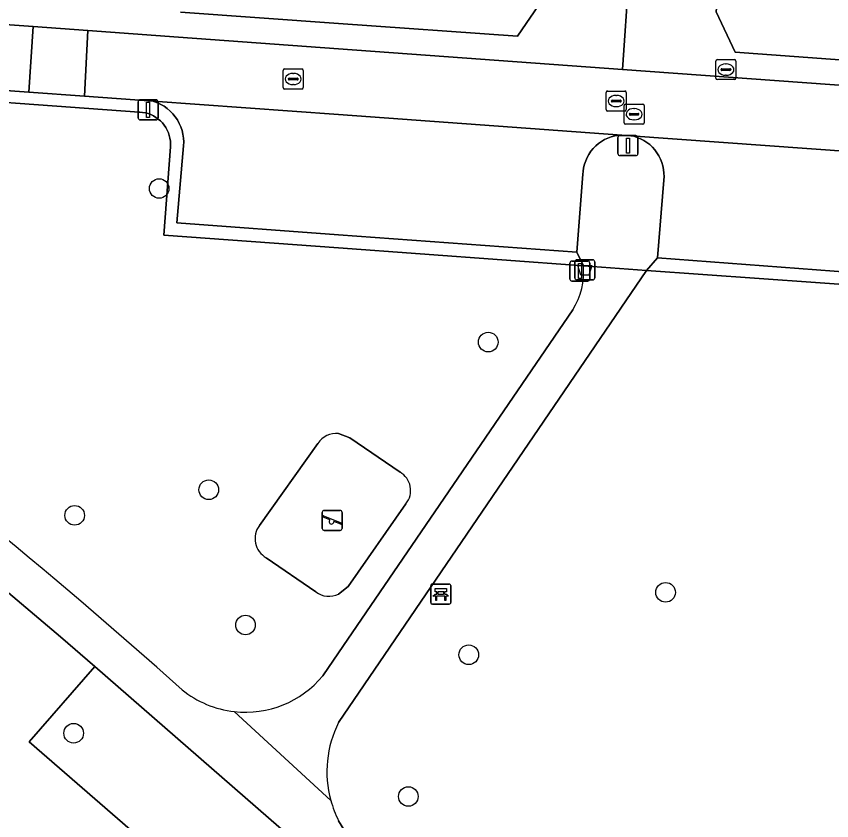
# Model space of a CAD drawing. Extents: x 160304 to 160955, y 383684 to 384161.
# Drawn here: x 160483.95 to 160524.56, y 383882.26 to 383922.31 of the extents above; entities that cross this region are included whole.
import ezdxf

# ---------------------------------------------------------------- set-up
doc = ezdxf.new("R2010")
doc.units = 0
for name, color, linetype in [('IMGEO_Afvalbak', 7, 'Continuous'), ('IMGEO_Bank', 7, 'Continuous'), ('IMGEO_Boom', 7, 'Continuous'), ('IMGEO_Brandkraan', 7, 'Continuous'), ('IMGEO_Erf', 7, 'Continuous'), ('IMGEO_Groenvoorziening', 7, 'Continuous'), ('IMGEO_Kolk', 7, 'Continuous'), ('IMGEO_Lichtmast', 7, 'Continuous'), ('IMGEO_Parkeervlak_open', 7, 'Continuous'), ('IMGEO_Rijbaan_lokaal_open', 7, 'Continuous'), ('IMGEO_Rioolput', 7, 'Continuous'), ('IMGEO_Speelvoorziening', 7, 'Continuous'), ('IMGEO_Terreindeel_open', 7, 'Continuous'), ('IMGEO_Verkeersbordpaal', 7, 'Continuous'), ('IMGEO_Voetpad_halfverhard', 7, 'Continuous'), ('IMGEO_Voetpad_open', 7, 'Continuous')]:
    doc.layers.add(name, color=color, linetype=linetype)

msp = doc.modelspace()

# ---------------------------------------------------------------- linework, layer by layer
at = {"layer": 'IMGEO_Afvalbak'}
for p, q in [((160511.767, 383909.288), (160511.767, 383910.088)), ((160511.767, 383910.088), (160511.767, 383909.288)), ((160511.867, 383910.188), (160512.657, 383910.188)), ((160512.657, 383910.188), (160511.867, 383910.188)), ((160512.757, 383910.088), (160512.757, 383909.288)), ((160512.757, 383909.288), (160512.757, 383910.088)), ((160512.657, 383909.188), (160511.867, 383909.188)), ((160511.867, 383909.188), (160512.657, 383909.188))]:
    msp.add_line(p, q, dxfattribs=at)
msp.add_lwpolyline([(160511.91, 383909.902), (160512.614, 383909.902), (160512.465, 383909.432), (160512.059, 383909.432), (160511.91, 383909.902)], dxfattribs=at)
for centre, start, end in [((160511.867, 383910.088), 90, 180), ((160511.867, 383910.088), 90, 180), ((160512.657, 383910.088), 0, 90), ((160512.657, 383910.088), 360, 90), ((160511.867, 383909.288), 180, 270), ((160511.867, 383909.288), 180, 270), ((160512.657, 383909.288), 270, 0), ((160512.657, 383909.288), 270, 0)]:
    msp.add_arc(centre, 0.1, start, end, dxfattribs=at)
at = {"layer": 'IMGEO_Bank'}
for p, q in [((160504.587, 383893.119), (160504.587, 383893.96)), ((160504.587, 383893.96), (160504.587, 383893.119)), ((160504.662, 383894.044), (160505.503, 383894.044)), ((160505.503, 383894.044), (160504.662, 383894.044)), ((160505.587, 383893.969), (160505.587, 383893.128)), ((160505.587, 383893.128), (160505.587, 383893.969)), ((160505.284, 383893.442), (160504.891, 383893.442)), ((160504.896, 383893.55), (160504.896, 383893.656)), ((160504.94, 383893.656), (160504.94, 383893.55)), ((160505.228, 383893.662), (160504.946, 383893.662)), ((160504.946, 383893.544), (160505.228, 383893.544)), ((160505.234, 383893.55), (160505.234, 383893.656)), ((160505.278, 383893.656), (160505.278, 383893.55)), ((160505.512, 383893.044), (160504.671, 383893.044)), ((160504.671, 383893.044), (160505.512, 383893.044))]:
    msp.add_line(p, q, dxfattribs=at)
for points in [[(160504.834, 383893.442), (160504.692, 383893.442), (160504.804, 383893.544), (160504.89, 383893.544)], [(160504.89, 383893.662), (160504.804, 383893.662), (160504.804, 383893.823), (160505.367, 383893.823), (160505.367, 383893.662), (160505.284, 383893.662)], [(160504.884, 383893.435), (160504.884, 383893.228), (160504.841, 383893.228), (160504.841, 383893.435)], [(160505.284, 383893.544), (160505.367, 383893.544), (160505.479, 383893.442), (160505.34, 383893.442)], [(160505.334, 383893.435), (160505.334, 383893.228), (160505.29, 383893.228), (160505.29, 383893.435)]]:
    msp.add_lwpolyline(points, dxfattribs=at)
for centre, radius, start, end in [((160504.665, 383893.966), 0.0779, 92.4484, 184.2845), ((160504.665, 383893.966), 0.0779, 92.4484, 184.2845), ((160505.509, 383893.966), 0.0779, 2.4484, 94.2845), ((160505.509, 383893.966), 0.0779, 2.4484, 94.2845), ((160504.834, 383893.435), 0.00671, 2.8957, 87.1043), ((160504.891, 383893.435), 0.00671, 92.8957, 177.1043), ((160504.889, 383893.655), 0.00671, 2.8957, 87.1043), ((160504.889, 383893.551), 0.00671, 272.8957, 357.1043), ((160504.946, 383893.655), 0.00671, 92.8957, 177.1043), ((160504.946, 383893.551), 0.00671, 182.8957, 267.1043), ((160505.228, 383893.655), 0.00671, 2.8957, 87.1043), ((160505.228, 383893.551), 0.00671, 272.8957, 357.1043), ((160505.285, 383893.655), 0.00671, 92.8957, 177.1043), ((160505.285, 383893.551), 0.00671, 182.8957, 267.1043), ((160505.283, 383893.435), 0.00671, 2.8957, 87.1043), ((160505.34, 383893.435), 0.00671, 92.8957, 177.1043), ((160504.665, 383893.122), 0.0779, 182.4484, 274.2845), ((160504.665, 383893.122), 0.0779, 182.4484, 274.2845), ((160505.509, 383893.122), 0.0779, 272.4484, 4.2845), ((160505.509, 383893.122), 0.0779, 272.4484, 4.2845)]:
    msp.add_arc(centre, radius, start, end, dxfattribs=at)
at = {"layer": 'IMGEO_Boom'}
for centre in [(160491.062, 383913.74), (160507.452, 383906.089), (160493.532, 383898.735), (160486.851, 383897.462), (160516.286, 383893.628), (160495.362, 383892.002), (160506.485, 383890.52), (160486.801, 383886.613), (160503.475, 383883.462)]:
    msp.add_circle(centre, 0.489, dxfattribs=at)
at = {"layer": 'IMGEO_Brandkraan'}
for p, q in [((160518.791, 383919.235), (160518.791, 383920.087)), ((160518.866, 383920.161), (160519.718, 383920.161)), ((160519.279, 383919.941), (160519.304, 383919.941)), ((160519.792, 383920.087), (160519.792, 383919.235)), ((160519.05, 383919.655), (160519.05, 383919.667)), ((160519.488, 383919.618), (160519.09, 383919.618)), ((160519.093, 383919.704), (160519.491, 383919.704)), ((160519.534, 383919.667), (160519.534, 383919.655)), ((160519.718, 383919.161), (160518.866, 383919.161)), ((160519.302, 383919.381), (160519.277, 383919.381))]:
    msp.add_line(p, q, dxfattribs=at)
for points in [[(160518.791, 383919.235), (160518.791, 383920.087)], [(160518.866, 383920.161), (160519.718, 383920.161)], [(160519.792, 383920.087), (160519.792, 383919.235)], [(160519.718, 383919.161), (160518.866, 383919.161)]]:
    msp.add_lwpolyline(points, dxfattribs=at)
for centre, radius, start, end in [((160518.868, 383920.085), 0.0765, 91.552, 178.448), ((160518.868, 383920.085), 0.0765, 91.552, 178.448), ((160519.716, 383920.085), 0.0765, 1.552, 88.448), ((160519.716, 383920.085), 0.0765, 1.552, 88.448), ((160519.09, 383919.664), 0.0403, 85.8775, 175.7526), ((160519.087, 383919.654), 0.0366, 178.938, 274.7102), ((160519.491, 383919.661), 0.043, 264.8664, 352.4533), ((160519.495, 383919.666), 0.0386, 1.7309, 96.639), ((160518.868, 383919.237), 0.0765, 181.552, 268.448), ((160518.868, 383919.237), 0.0765, 181.552, 268.448), ((160519.716, 383919.237), 0.0765, 271.552, 358.448), ((160519.716, 383919.237), 0.0765, 271.552, 358.448)]:
    msp.add_arc(centre, radius, start, end, dxfattribs=at)
for centre, major_axis, ratio, start_param, end_param in [((160519.278, 383919.661), (-0.387, 0.002), 0.722429, 4.712389, 7.853982), ((160519.303, 383919.661), (-0.39, 0.002), 0.717154, 1.570796, 4.712389)]:
    msp.add_ellipse(centre, major_axis=major_axis, ratio=ratio, start_param=start_param, end_param=end_param, dxfattribs=at)
at = {"layer": 'IMGEO_Erf'}
for points in [[(160524.883, 383925.122), (160519.059, 383925.551), (160518.927, 383923.923), (160518.814, 383922.53), (160519.759, 383920.534), (160564.54, 383917.241)], [(160492.124, 383922.525), (160500, 383921.959), (160508.919, 383921.318), (160510.17, 383923.18)]]:
    msp.add_lwpolyline(points, dxfattribs=at)
at = {"layer": 'IMGEO_Groenvoorziening'}
for points in [[(160491.463, 383916.648), (160491.394, 383916.773), (160491.314, 383916.892), (160491.224, 383917.004), (160491.125, 383917.107), (160491.016, 383917.2), (160490.9, 383917.284), (160490.776, 383917.357), (160490.647, 383917.418), (160490.513, 383917.468), (160490.374, 383917.506), (160490.233, 383917.531), (160490.091, 383917.543), (160490.065, 383917.544), (160477.284, 383918.474)], [(160509.235, 383862.067), (160512.051, 383860.483), (160508.328, 383865.59), (160503.697, 383869.604), (160484.582, 383886.176), (160487.856, 383889.936), (160486.155, 383891.417), (160480.826, 383895.891), (160475.38, 383900.223), (160468.415, 383905.426), (160454.463, 383916.72)], [(160512.194, 383909.893), (160500, 383910.777), (160491.289, 383911.408), (160491.621, 383915.813), (160491.626, 383915.956), (160491.619, 383916.099), (160491.598, 383916.241), (160491.565, 383916.38), (160491.52, 383916.516), (160491.463, 383916.648)], [(160534.978, 383908.258), (160515.342, 383909.655), (160500, 383887.146)], [(160499.212, 383889.469), (160500, 383890.622), (160511.666, 383907.699)], [(160500, 383901.541), (160500.562, 383901.319), (160503.06, 383899.616)], [(160496.053, 383896.958), (160498.969, 383901.046)], [(160503.356, 383898.043), (160500.475, 383893.923), (160500, 383893.532)], [(160498.862, 383893.646), (160496.392, 383895.355)], [(160534.801, 383849.056), (160500, 383879.361), (160487.856, 383889.936), (160484.582, 383886.176), (160503.697, 383869.604), (160508.328, 383865.59), (160512.051, 383860.483), (160527.152, 383851.99)], [(160500, 383882.257), (160500.393, 383881.602), (160535.063, 383851.391)]]:
    msp.add_lwpolyline(points, dxfattribs=at)
for centre, radius, start, end in [((160508.639, 383909.588), 3.568, 328.0319, 4.9055), ((160310.657, 383686.194), 272.028, 48.13529, 53.78561), ((160499.894, 383900.441), 1.105, 84.4866, 146.8063), ((160502.535, 383898.703), 1.053, 321.2186, 60.0955), ((160496.925, 383896.305), 1.089, 143.1589, 240.7229), ((160499.531, 383894.586), 1.153, 234.5569, 294.002), ((160495.36, 383892.663), 5.004, 263.6229, 320.3336), ((160495.361, 383892.67), 5.011, 230.9223, 263.6193), ((160504.823, 383884.702), 5.407, 153.1248, 195.3545), ((160504.845, 383884.709), 5.43, 195.3674, 206.844)]:
    msp.add_arc(centre, radius, start, end, dxfattribs=at)
at = {"layer": 'IMGEO_Kolk'}
for p, q in [((160497.237, 383918.766), (160497.237, 383919.618)), ((160497.312, 383919.692), (160498.164, 383919.692)), ((160497.725, 383919.472), (160497.75, 383919.472)), ((160498.238, 383919.618), (160498.238, 383918.766)), ((160497.496, 383919.186), (160497.496, 383919.198)), ((160497.934, 383919.149), (160497.536, 383919.149)), ((160497.539, 383919.235), (160497.937, 383919.235)), ((160497.98, 383919.198), (160497.98, 383919.186)), ((160498.164, 383918.692), (160497.312, 383918.692)), ((160497.748, 383918.912), (160497.723, 383918.912)), ((160513.327, 383917.669), (160513.327, 383918.521)), ((160513.402, 383918.595), (160514.254, 383918.595)), ((160513.815, 383918.375), (160513.84, 383918.375)), ((160514.328, 383918.521), (160514.328, 383917.669)), ((160513.586, 383918.089), (160513.586, 383918.101)), ((160514.024, 383918.052), (160513.626, 383918.052)), ((160513.629, 383918.138), (160514.027, 383918.138)), ((160513.838, 383917.815), (160513.813, 383917.815)), ((160514.07, 383918.101), (160514.07, 383918.089)), ((160514.254, 383917.595), (160513.402, 383917.595))]:
    msp.add_line(p, q, dxfattribs=at)
for points in [[(160497.237, 383918.766), (160497.237, 383919.618)], [(160497.312, 383919.692), (160498.164, 383919.692)], [(160498.238, 383919.618), (160498.238, 383918.766)], [(160498.164, 383918.692), (160497.312, 383918.692)], [(160513.327, 383917.669), (160513.327, 383918.521)], [(160513.402, 383918.595), (160514.254, 383918.595)], [(160514.328, 383918.521), (160514.328, 383917.669)], [(160514.254, 383917.595), (160513.402, 383917.595)]]:
    msp.add_lwpolyline(points, dxfattribs=at)
for centre, radius, start, end in [((160497.314, 383919.616), 0.0765, 91.552, 178.448), ((160497.314, 383919.616), 0.0765, 91.552, 178.448), ((160498.162, 383919.616), 0.0765, 1.552, 88.448), ((160498.162, 383919.616), 0.0765, 1.552, 88.448), ((160497.536, 383919.195), 0.0403, 85.8775, 175.7526), ((160497.533, 383919.185), 0.0366, 178.938, 274.7102), ((160497.937, 383919.192), 0.043, 264.8664, 352.4533), ((160497.941, 383919.197), 0.0386, 1.7309, 96.639), ((160497.314, 383918.768), 0.0765, 181.552, 268.448), ((160497.314, 383918.768), 0.0765, 181.552, 268.448), ((160498.162, 383918.768), 0.0765, 271.552, 358.448), ((160498.162, 383918.768), 0.0765, 271.552, 358.448), ((160513.404, 383918.519), 0.0765, 91.552, 178.448), ((160513.404, 383918.519), 0.0765, 91.552, 178.448), ((160514.252, 383918.519), 0.0765, 1.552, 88.448), ((160514.252, 383918.519), 0.0765, 1.552, 88.448), ((160513.626, 383918.098), 0.0403, 85.8775, 175.7526), ((160513.623, 383918.088), 0.0366, 178.938, 274.7102), ((160514.027, 383918.095), 0.043, 264.8664, 352.4533), ((160514.031, 383918.1), 0.0386, 1.7309, 96.639), ((160513.404, 383917.671), 0.0765, 181.552, 268.448), ((160513.404, 383917.671), 0.0765, 181.552, 268.448), ((160514.252, 383917.671), 0.0765, 271.552, 358.448), ((160514.252, 383917.671), 0.0765, 271.552, 358.448)]:
    msp.add_arc(centre, radius, start, end, dxfattribs=at)
for centre, major_axis, ratio, start_param, end_param in [((160497.724, 383919.192), (-0.387, 0.002), 0.722429, 4.712389, 7.853982), ((160497.749, 383919.192), (-0.39, 0.002), 0.717154, 1.570796, 4.712389), ((160513.814, 383918.095), (-0.387, 0.002), 0.722429, 4.712389, 7.853982), ((160513.839, 383918.095), (-0.39, 0.002), 0.717154, 1.570796, 4.712389)]:
    msp.add_ellipse(centre, major_axis=major_axis, ratio=ratio, start_param=start_param, end_param=end_param, dxfattribs=at)
at = {"layer": 'IMGEO_Lichtmast'}
for p, q in [((160490.015, 383917.257), (160490.015, 383918.057)), ((160490.015, 383918.057), (160490.015, 383917.257)), ((160490.115, 383918.157), (160490.905, 383918.157)), ((160490.905, 383918.157), (160490.115, 383918.157)), ((160491.005, 383918.057), (160491.005, 383917.257)), ((160491.005, 383917.257), (160491.005, 383918.057)), ((160490.905, 383917.157), (160490.115, 383917.157)), ((160490.115, 383917.157), (160490.905, 383917.157)), ((160513.916, 383915.478), (160513.916, 383916.278)), ((160513.916, 383916.278), (160513.916, 383915.478)), ((160514.016, 383916.378), (160514.806, 383916.378)), ((160514.806, 383916.378), (160514.016, 383916.378)), ((160514.906, 383916.278), (160514.906, 383915.478)), ((160514.906, 383915.478), (160514.906, 383916.278)), ((160514.806, 383915.378), (160514.016, 383915.378)), ((160514.016, 383915.378), (160514.806, 383915.378))]:
    msp.add_line(p, q, dxfattribs=at)
for points in [[(160490.435, 383918.032), (160490.585, 383918.032), (160490.585, 383917.282), (160490.435, 383917.282), (160490.435, 383918.032)], [(160514.336, 383916.253), (160514.486, 383916.253), (160514.486, 383915.503), (160514.336, 383915.503), (160514.336, 383916.253)]]:
    msp.add_lwpolyline(points, dxfattribs=at)
for centre, start, end in [((160490.115, 383918.057), 90, 180), ((160490.115, 383918.057), 90, 180), ((160490.905, 383918.057), 0, 90), ((160490.905, 383918.057), 360, 90), ((160490.115, 383917.257), 180, 270), ((160490.115, 383917.257), 180, 270), ((160490.905, 383917.257), 270, 0), ((160490.905, 383917.257), 270, 0), ((160514.016, 383916.278), 90, 180), ((160514.016, 383916.278), 90, 180), ((160514.806, 383916.278), 0, 90), ((160514.806, 383916.278), 360, 90), ((160514.016, 383915.478), 180, 270), ((160514.016, 383915.478), 180, 270), ((160514.806, 383915.478), 270, 0), ((160514.806, 383915.478), 270, 0)]:
    msp.add_arc(centre, 0.1, start, end, dxfattribs=at)
at = {"layer": 'IMGEO_Parkeervlak_open'}
msp.add_lwpolyline([(160514.116, 383916.402), (160500, 383917.422), (160490.759, 383918.089), (160490.793, 383918.078), (160490.973, 383918.012), (160491.146, 383917.931), (160491.311, 383917.834), (160491.467, 383917.722), (160491.612, 383917.597), (160491.745, 383917.46), (160491.866, 383917.311), (160491.973, 383917.153), (160492.065, 383916.985), (160492.142, 383916.81), (160492.203, 383916.628), (160492.247, 383916.442), (160492.275, 383916.252), (160492.285, 383916.061), (160492.279, 383915.87), (160491.944, 383912.024), (160500, 383911.437), (160511.862, 383910.573), (160512.171, 383914.457), (160512.181, 383914.593), (160512.207, 383914.772), (160512.25, 383914.947), (160512.308, 383915.118), (160512.381, 383915.283), (160512.468, 383915.441), (160512.57, 383915.591), (160512.684, 383915.73), (160512.81, 383915.86), (160512.947, 383915.977), (160513.095, 383916.081), (160513.251, 383916.172), (160513.414, 383916.249), (160513.584, 383916.311), (160513.758, 383916.357), (160513.936, 383916.387)], close=True, dxfattribs=at)
msp.add_lwpolyline([(160536.933, 383914.754), (160514.553, 383916.371), (160514.701, 383916.338), (160514.874, 383916.285), (160515.041, 383916.216), (160515.201, 383916.133), (160515.353, 383916.035), (160515.496, 383915.925), (160515.628, 383915.802), (160515.749, 383915.668), (160515.858, 383915.523), (160515.953, 383915.37), (160516.034, 383915.209), (160516.1, 383915.041), (160516.151, 383914.867), (160516.186, 383914.69), (160516.206, 383914.511), (160516.209, 383914.33), (160516.196, 383914.15), (160515.887, 383910.291), (160534.37, 383908.892)], dxfattribs=at)
at = {"layer": 'IMGEO_Rijbaan_lokaal_open'}
msp.add_lwpolyline([(160476.968, 383919.085), (160484.577, 383918.536), (160484.792, 383921.801), (160477.817, 383922.307), (160475.762, 383922.669)], dxfattribs=at)
for points in [[(160484.792, 383921.801), (160484.577, 383918.536), (160487.335, 383918.336), (160487.513, 383921.604)], [(160514.136, 383919.672), (160500, 383920.698), (160492.03, 383921.276), (160487.513, 383921.604), (160487.335, 383918.336), (160490.759, 383918.089), (160500, 383917.422), (160514.116, 383916.402), (160514.553, 383916.371), (160536.933, 383914.754), (160544.892, 383914.18), (160545.126, 383917.424)]]:
    msp.add_lwpolyline(points, close=True, dxfattribs=at)
at = {"layer": 'IMGEO_Rioolput'}
for p, q in [((160514.22, 383917.014), (160514.22, 383917.866)), ((160514.295, 383917.94), (160515.147, 383917.94)), ((160515.221, 383917.866), (160515.221, 383917.014)), ((160514.479, 383917.434), (160514.479, 383917.446)), ((160514.917, 383917.397), (160514.519, 383917.397)), ((160514.522, 383917.483), (160514.92, 383917.483)), ((160514.708, 383917.72), (160514.733, 383917.72)), ((160514.963, 383917.446), (160514.963, 383917.434)), ((160514.731, 383917.16), (160514.706, 383917.16)), ((160515.147, 383916.94), (160514.295, 383916.94))]:
    msp.add_line(p, q, dxfattribs=at)
for points in [[(160514.22, 383917.014), (160514.22, 383917.866)], [(160514.295, 383917.94), (160515.147, 383917.94)], [(160515.221, 383917.866), (160515.221, 383917.014)], [(160515.147, 383916.94), (160514.295, 383916.94)]]:
    msp.add_lwpolyline(points, dxfattribs=at)
for centre, radius, start, end in [((160514.297, 383917.864), 0.0765, 91.552, 178.448), ((160514.297, 383917.864), 0.0765, 91.552, 178.448), ((160515.145, 383917.864), 0.0765, 1.552, 88.448), ((160515.145, 383917.864), 0.0765, 1.552, 88.448), ((160514.519, 383917.443), 0.0403, 85.8775, 175.7526), ((160514.516, 383917.433), 0.0366, 178.938, 274.7102), ((160514.92, 383917.44), 0.043, 264.8664, 352.4533), ((160514.924, 383917.445), 0.0386, 1.7309, 96.639), ((160514.297, 383917.016), 0.0765, 181.552, 268.448), ((160514.297, 383917.016), 0.0765, 181.552, 268.448), ((160515.145, 383917.016), 0.0765, 271.552, 358.448), ((160515.145, 383917.016), 0.0765, 271.552, 358.448)]:
    msp.add_arc(centre, radius, start, end, dxfattribs=at)
for centre, major_axis, ratio, start_param, end_param in [((160514.707, 383917.44), (-0.387, 0.002), 0.722429, 4.712389, 7.853982), ((160514.732, 383917.44), (-0.39, 0.002), 0.717154, 1.570796, 4.712389)]:
    msp.add_ellipse(centre, major_axis=major_axis, ratio=ratio, start_param=start_param, end_param=end_param, dxfattribs=at)
at = {"layer": 'IMGEO_Speelvoorziening'}
for p, q in [((160499.184, 383896.812), (160499.184, 383897.612)), ((160499.184, 383897.612), (160499.184, 383896.812)), ((160499.284, 383897.712), (160500.074, 383897.712)), ((160500.074, 383897.712), (160499.284, 383897.712)), ((160500.174, 383897.612), (160500.174, 383896.812)), ((160500.174, 383896.812), (160500.174, 383897.612)), ((160499.567, 383897.24), (160499.228, 383897.377)), ((160499.253, 383897.437), (160500.129, 383897.084)), ((160500.105, 383897.024), (160499.765, 383897.161)), ((160500.074, 383896.712), (160499.284, 383896.712)), ((160499.284, 383896.712), (160500.074, 383896.712))]:
    msp.add_line(p, q, dxfattribs=at)
for centre, radius, start, end in [((160499.284, 383897.612), 0.1, 90, 180), ((160499.284, 383897.612), 0.1, 90, 180), ((160500.074, 383897.612), 0.1, 0, 90), ((160500.074, 383897.612), 0.1, 360, 90), ((160499.241, 383897.407), 0.0327, 68.078, 248.078), ((160499.646, 383897.15), 0.12, 130.9928, 5.1632), ((160499.284, 383896.812), 0.1, 180, 270), ((160499.284, 383896.812), 0.1, 180, 270), ((160500.074, 383896.812), 0.1, 270, 0), ((160500.074, 383896.812), 0.1, 270, 0), ((160500.117, 383897.054), 0.0327, 248.078, 68.078)]:
    msp.add_arc(centre, radius, start, end, dxfattribs=at)
at = {"layer": 'IMGEO_Terreindeel_open'}
for points in [[(160503.06, 383899.616), (160500.562, 383901.319), (160500, 383901.541)], [(160498.969, 383901.046), (160496.053, 383896.958)], [(160500, 383893.532), (160500.475, 383893.923), (160503.356, 383898.043)], [(160496.392, 383895.355), (160498.862, 383893.646)]]:
    msp.add_lwpolyline(points, dxfattribs=at)
for centre, radius, start, end in [((160499.894, 383900.441), 1.105, 84.4866, 146.8063), ((160502.535, 383898.703), 1.053, 321.2186, 60.0955), ((160496.925, 383896.305), 1.089, 143.1589, 240.7229), ((160499.531, 383894.586), 1.153, 234.5569, 294.002)]:
    msp.add_arc(centre, radius, start, end, dxfattribs=at)
at = {"layer": 'IMGEO_Verkeersbordpaal'}
for p, q in [((160511.623, 383910.127), (160512.413, 383910.127)), ((160512.413, 383910.127), (160511.623, 383910.127)), ((160511.523, 383909.227), (160511.523, 383910.027)), ((160511.523, 383910.027), (160511.523, 383909.227)), ((160512.513, 383910.027), (160512.513, 383909.227)), ((160512.513, 383909.227), (160512.513, 383910.027)), ((160512.413, 383909.127), (160511.623, 383909.127)), ((160511.623, 383909.127), (160512.413, 383909.127))]:
    msp.add_line(p, q, dxfattribs=at)
msp.add_lwpolyline([(160511.943, 383910.002), (160512.093, 383910.002), (160512.093, 383909.252), (160511.943, 383909.252), (160511.943, 383910.002)], dxfattribs=at)
for centre, start, end in [((160511.623, 383910.027), 90, 180), ((160511.623, 383910.027), 90, 180), ((160512.413, 383910.027), 0, 90), ((160512.413, 383910.027), 360, 90), ((160511.623, 383909.227), 180, 270), ((160511.623, 383909.227), 180, 270), ((160512.413, 383909.227), 270, 0), ((160512.413, 383909.227), 270, 0)]:
    msp.add_arc(centre, 0.1, start, end, dxfattribs=at)
at = {"layer": 'IMGEO_Voetpad_halfverhard'}
for points in [[(160477.284, 383918.474), (160490.065, 383917.544), (160490.091, 383917.543), (160490.233, 383917.531), (160490.374, 383917.506), (160490.513, 383917.468), (160490.647, 383917.418), (160490.776, 383917.357), (160490.9, 383917.284), (160491.016, 383917.2), (160491.125, 383917.107), (160491.224, 383917.004), (160491.314, 383916.892), (160491.394, 383916.773), (160491.463, 383916.648), (160491.52, 383916.516), (160491.565, 383916.38), (160491.598, 383916.241), (160491.619, 383916.099), (160491.626, 383915.956), (160491.621, 383915.813), (160491.289, 383911.408), (160500, 383910.777), (160512.194, 383909.893), (160511.862, 383910.573), (160500, 383911.437), (160491.944, 383912.024), (160492.279, 383915.87), (160492.285, 383916.061), (160492.275, 383916.252), (160492.247, 383916.442), (160492.203, 383916.628), (160492.142, 383916.81), (160492.065, 383916.985), (160491.973, 383917.153), (160491.866, 383917.311), (160491.745, 383917.46), (160491.612, 383917.597), (160491.467, 383917.722), (160491.311, 383917.834), (160491.146, 383917.931), (160490.973, 383918.012), (160490.793, 383918.078), (160490.759, 383918.089), (160487.335, 383918.336), (160484.577, 383918.536), (160476.968, 383919.085)], [(160454.463, 383916.72), (160468.415, 383905.426), (160475.38, 383900.223), (160480.826, 383895.891), (160486.155, 383891.417), (160487.856, 383889.936), (160500, 383879.361), (160534.801, 383849.056)], [(160515.342, 383909.655), (160512.194, 383909.893)], [(160500, 383887.146), (160515.342, 383909.655)], [(160511.666, 383907.699), (160500, 383890.622), (160499.212, 383889.469)], [(160499.609, 383883.27), (160494.804, 383887.69)], [(160494.804, 383887.69), (160499.609, 383883.27)], [(160535.063, 383851.391), (160500.393, 383881.602), (160500, 383882.257)]]:
    msp.add_lwpolyline(points, dxfattribs=at)
for centre, radius, start, end in [((160508.639, 383909.588), 3.568, 328.0319, 4.9055), ((160310.657, 383686.194), 272.028, 48.13529, 53.78561), ((160495.36, 383892.663), 5.004, 263.6229, 320.3336), ((160495.361, 383892.67), 5.011, 230.9223, 263.6193), ((160504.823, 383884.702), 5.407, 153.1248, 195.3545), ((160504.845, 383884.709), 5.43, 195.3674, 206.844)]:
    msp.add_arc(centre, radius, start, end, dxfattribs=at)
at = {"layer": 'IMGEO_Voetpad_open'}
for points in [[(160475.762, 383922.669), (160477.817, 383922.307), (160484.792, 383921.801), (160487.513, 383921.604), (160492.03, 383921.276), (160500, 383920.698), (160514.136, 383919.672), (160514.451, 383924.257)], [(160564.54, 383917.241), (160519.759, 383920.534), (160518.814, 383922.53), (160518.927, 383923.923), (160517.105, 383924.059), (160514.451, 383924.257), (160514.136, 383919.672), (160545.126, 383917.424)], [(160510.17, 383923.18), (160508.919, 383921.318), (160500, 383921.959), (160492.124, 383922.525)], [(160534.37, 383908.892), (160515.887, 383910.291), (160515.342, 383909.655), (160534.978, 383908.258)]]:
    msp.add_lwpolyline(points, dxfattribs=at)
msp.add_lwpolyline([(160516.196, 383914.15), (160516.209, 383914.33), (160516.206, 383914.511), (160516.186, 383914.69), (160516.151, 383914.867), (160516.1, 383915.041), (160516.034, 383915.209), (160515.953, 383915.37), (160515.858, 383915.523), (160515.749, 383915.668), (160515.628, 383915.802), (160515.496, 383915.925), (160515.353, 383916.035), (160515.201, 383916.133), (160515.041, 383916.216), (160514.874, 383916.285), (160514.701, 383916.338), (160514.553, 383916.371), (160514.116, 383916.402), (160513.936, 383916.387), (160513.758, 383916.357), (160513.584, 383916.311), (160513.414, 383916.249), (160513.251, 383916.172), (160513.095, 383916.081), (160512.947, 383915.977), (160512.81, 383915.86), (160512.684, 383915.73), (160512.57, 383915.591), (160512.468, 383915.441), (160512.381, 383915.283), (160512.308, 383915.118), (160512.25, 383914.947), (160512.207, 383914.772), (160512.181, 383914.593), (160512.171, 383914.457), (160511.862, 383910.573), (160512.194, 383909.893), (160515.342, 383909.655), (160515.887, 383910.291)], close=True, dxfattribs=at)

doc.saveas('drawing.dxf')
